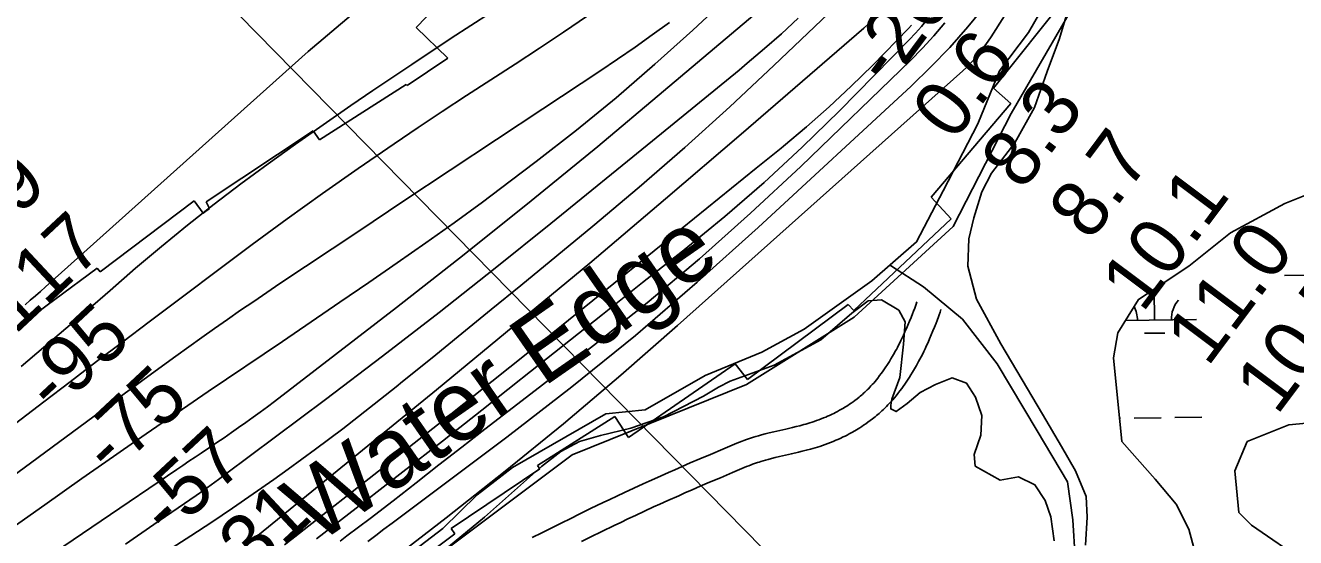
# Model space of a CAD drawing. Extents: x 3715084 to 3753216, y 488173 to 513963.
# Drawn here: x 3732951 to 3734453, y 500052 to 500658 of the extents above; entities that cross this region are included whole.
import ezdxf

# ---------------------------------------------------------------- set-up
doc = ezdxf.new("R2010")
doc.units = 0
for name, color, linetype in [('V-RIVR-EDGE', 7, 'Continuous'), ('V-RIVR-IDEN', 7, 'Continuous'), ('V-RIVR-RANG', 7, 'Continuous'), ('V-ROAD-CNTR', 7, 'Continuous'), ('V-RRAP-FSHR', 7, 'Continuous'), ('V-RRAP-RVMT', 7, 'Continuous'), ('V-SITE-VEGE', 7, 'Continuous'), ('V-TOPO-DPTH', 7, 'Continuous'), ('V-TOPO-MAJR', 7, 'Continuous'), ('V-TOPO-MINR', 7, 'Continuous'), ('V-TOPO-SHOR', 7, 'Continuous'), ('V-TOPO-WATR', 7, 'Continuous'), ('V-WETL-SWMP', 7, 'Continuous')]:
    doc.layers.add(name, color=color, linetype=linetype)

msp = doc.modelspace()

# ---------------------------------------------------------------- linework, layer by layer
at = {"layer": 'V-RIVR-EDGE'}
msp.add_lwpolyline([(3733369, 500005.2), (3733444.2, 500062.7), (3733485.1, 500102.8), (3733526.6, 500135.1), (3733637.3, 500198.5), (3733683.5, 500203.1), (3733754.4, 500243.8), (3733821.7, 500271.2), (3733871.6, 500298.7), (3733951.6, 500355.6), (3734004.6, 500401.7), (3734035.9, 500462.2), (3734076.9, 500541.4), (3734102.9, 500604.3), (3734137.2, 500649.3), (3734168, 500703.8), (3734224.6, 500776.9), (3734293.3, 500896.8), (3734349.4, 500974.1), (3734410.2, 501056.2), (3734538.6, 501271.4)], dxfattribs=at)
at = {"layer": 'V-RIVR-RANG'}
msp.add_line((3733877.6, 499983.6), (3733177.1, 500697.2), dxfattribs=at)
at = {"layer": 'V-ROAD-CNTR'}
for points in [[(3734005, 500331.1), (3734004, 500328.2), (3734003.2, 500325.7), (3734002.4, 500323.6), (3734001, 500319.7), (3733999.8, 500316.8), (3733998.1, 500312.4), (3733996.2, 500307.9), (3733994.4, 500303.4), (3733992.6, 500299.2), (3733990.8, 500295.3), (3733989.2, 500291.6), (3733987.6, 500288.3), (3733986.1, 500285.2), (3733984.7, 500282.3), (3733983.3, 500279.6), (3733982, 500277), (3733980.7, 500274.7), (3733979.5, 500272.5), (3733978.4, 500270.5), (3733976.2, 500266.7), (3733974.2, 500263.4), (3733972.5, 500260.5), (3733970.9, 500258), (3733969.5, 500255.8), (3733968.2, 500253.9), (3733966, 500250.6), (3733964.2, 500248.1), (3733962.9, 500246.3), (3733960.9, 500243.6), (3733958.8, 500240.8), (3733957.1, 500238.7), (3733955.5, 500236.8), (3733953.9, 500234.9), (3733952.3, 500233.1), (3733950.7, 500231.4), (3733949.2, 500229.8), (3733947.7, 500228.2), (3733946.2, 500226.8), (3733944.8, 500225.4), (3733943.4, 500224), (3733942, 500222.8), (3733940.6, 500221.5), (3733939.3, 500220.4), (3733938, 500219.3), (3733936.7, 500218.3), (3733934.2, 500216.2), (3733931.8, 500214.4), (3733929.5, 500212.7), (3733927.4, 500211.2), (3733925.3, 500209.8), (3733923.4, 500208.5), (3733921.5, 500207.3), (3733919.8, 500206.3), (3733918.1, 500205.3), (3733916.6, 500204.4), (3733913.6, 500202.7), (3733911, 500201.2), (3733908.7, 500200), (3733906.6, 500199), (3733904.9, 500198.1), (3733901.7, 500196.6), (3733899.2, 500195.5), (3733897.5, 500194.7), (3733894.7, 500193.6), (3733891.9, 500192.5), (3733889.1, 500191.4), (3733886.4, 500190.4), (3733883.7, 500189.5), (3733881.1, 500188.6), (3733878.5, 500187.8), (3733876, 500187), (3733873.5, 500186.3), (3733871.2, 500185.7), (3733866.5, 500184.4), (3733862.1, 500183.3), (3733857.9, 500182.3), (3733849.9, 500180.4), (3733835.7, 500177.1), (3733830.3, 500175.8), (3733825.6, 500174.6), (3733821.4, 500173.5), (3733817.8, 500172.5), (3733814.6, 500171.6), (3733811.7, 500170.8), (3733809.3, 500170), (3733807.2, 500169.3)], [(3734033.5, 500321.8), (3734032.5, 500318.6), (3734031.5, 500315.7), (3734030.6, 500313.2), (3734029, 500309), (3734027.7, 500305.8), (3734025.9, 500301.1), (3734024, 500296.5), (3734022, 500291.7), (3734020.1, 500287.2), (3734018.2, 500283), (3734016.4, 500279.1), (3734014.7, 500275.4), (3734013.1, 500272), (3734011.5, 500268.8), (3734010, 500265.8), (3734008.5, 500263), (3734007.1, 500260.4), (3734005.8, 500258), (3734004.5, 500255.7), (3734002.1, 500251.5), (3733999.9, 500247.8), (3733997.9, 500244.6), (3733996.1, 500241.8), (3733994.6, 500239.3), (3733993.1, 500237.2), (3733990.6, 500233.5), (3733988.6, 500230.7), (3733987.1, 500228.6), (3733984.8, 500225.5), (3733982.4, 500222.4), (3733980.5, 500219.9), (3733978.5, 500217.5), (3733976.5, 500215.2), (3733974.6, 500213), (3733972.7, 500210.9), (3733970.8, 500209), (3733969, 500207.1), (3733967.2, 500205.3), (3733965.5, 500203.6), (3733963.7, 500202), (3733962.1, 500200.5), (3733960.4, 500199), (3733958.8, 500197.6), (3733957.2, 500196.3), (3733955.6, 500195), (3733952.7, 500192.6), (3733949.8, 500190.4), (3733947.1, 500188.4), (3733944.5, 500186.6), (3733942, 500184.9), (3733939.7, 500183.4), (3733937.5, 500182), (3733935.5, 500180.7), (3733933.5, 500179.5), (3733931.6, 500178.4), (3733928.2, 500176.4), (3733925.1, 500174.8), (3733922.4, 500173.3), (3733920, 500172.1), (3733917.9, 500171.1), (3733914.2, 500169.4), (3733911.4, 500168.1), (3733909.3, 500167.2), (3733906.1, 500165.8), (3733902.9, 500164.5), (3733899.6, 500163.3), (3733896.4, 500162.1), (3733893.3, 500161), (3733890.2, 500160), (3733887.3, 500159.1), (3733884.5, 500158.3), (3733881.8, 500157.5), (3733879.1, 500156.7), (3733874.1, 500155.4), (3733869.3, 500154.2), (3733864.9, 500153.1), (3733856.7, 500151.2), (3733842.6, 500147.9), (3733837.5, 500146.7), (3733833, 500145.5), (3733829.2, 500144.5), (3733825.9, 500143.6), (3733823, 500142.8), (3733820.5, 500142), (3733818.3, 500141.4), (3733816.4, 500140.8)], [(3733807, 500169.2), (3733803.3, 500168), (3733800.5, 500167), (3733798.4, 500166.2), (3733795.2, 500165), (3733792.1, 500163.7), (3733775.4, 500156.7), (3733760.8, 500150.5), (3733748.1, 500145.1), (3733736.9, 500140.3), (3733727.2, 500136.1), (3733718.7, 500132.4), (3733711.2, 500129.1), (3733698.2, 500123.3), (3733688.5, 500118.9), (3733681.2, 500115.6), (3733670.2, 500110.6), (3733659.3, 500105.5), (3733650.3, 500101.2), (3733641.8, 500097.2), (3733633.9, 500093.4), (3733619.1, 500086.3), (3733606.2, 500080), (3733594.9, 500074.4), (3733585, 500069.6), (3733576.4, 500065.3), (3733561.4, 500057.7), (3733550.1, 500052)], [(3733816.5, 500140.8), (3733813.1, 500139.7), (3733810.7, 500138.8), (3733809, 500138.2), (3733806.3, 500137.1), (3733803.6, 500136), (3733787.1, 500129.1), (3733772.6, 500122.9), (3733759.9, 500117.5), (3733748.8, 500112.8), (3733739.2, 500108.6), (3733730.7, 500104.9), (3733723.4, 500101.6), (3733710.5, 500095.9), (3733700.8, 500091.6), (3733693.6, 500088.3), (3733682.8, 500083.3), (3733672, 500078.3), (3733663.1, 500074.1), (3733654.7, 500070.1), (3733646.9, 500066.4), (3733632.2, 500059.3), (3733619.4, 500053), (3733608.2, 500047.5)]]:
    msp.add_lwpolyline(points, dxfattribs=at)
msp.add_spline([(3733715.6, 498954.1), (3733927.4, 498985.4), (3734149, 499017.4), (3734317.1, 499039.2), (3734452.5, 499051), (3734616.6, 499062.1), (3734803.5, 499064.4), (3734911.8, 499064.8), (3735132.1, 499070), (3735323.3, 499078.4), (3735505.8, 499097.1), (3735898.1, 499142.6), (3736237.2, 499184.4), (3736547.4, 499225.5), (3736808.2, 499257.6), (3736976.4, 499281.2), (3737080, 499296.5), (3737176, 499320.7), (3737240, 499343.3), (3737319.4, 499377.9), (3737388.9, 499415.8), (3737461.6, 499455.9), (3737533.7, 499510.1), (3737613.7, 499584.1), (3737686.3, 499661.4), (3737745.2, 499744.2), (3737793.2, 499828.8), (3737831, 499907.6), (3737863.3, 499993.7), (3737884.5, 500070), (3737902, 500150.4), (3737918.8, 500240.6), (3737947.8, 500405.1), (3737975.6, 500525.4)], degree=3, dxfattribs=at)
at = {"layer": 'V-RRAP-FSHR'}
msp.add_lwpolyline([(3735311.1, 503785.3), (3735300.2, 503529), (3735290.8, 503381.7), (3735268.1, 503216.8), (3735221.1, 502972.3), (3735143.6, 502689.5), (3735049.1, 502444.9), (3734990, 502275), (3734953.7, 502144.5), (3734837, 501859.4), (3734782.6, 501733.3), (3734721.8, 501591.9), (3734612.9, 501392.2), (3734511.3, 501189.8), (3734429.1, 501063.2), (3734270.7, 500819.7), (3734116.5, 500553.8), (3734048, 500419.9), (3733930.7, 500312.6), (3733803.5, 500233.2), (3733597.2, 500150), (3733341.9, 499958.2)], dxfattribs=at)
at = {"layer": 'V-RRAP-RVMT'}
for p, q in [((3733520.8, 500767.3), (3733412.7, 500655.4)), ((3734095.6, 500583.7), (3734188.1, 500699.6)), ((3733412.7, 500655.4), (3733450.2, 500619.1)), ((3733450.2, 500619.1), (3733402.3, 500586.8)), ((3733401.1, 500588), (3733298.3, 500522.7)), ((3733402.3, 500586.8), (3733401.1, 500588)), ((3734116.2, 500565.6), (3734095.6, 500583.7)), ((3734021.7, 500454.7), (3734116.2, 500565.6)), ((3733291.1, 500533.3), (3733164.5, 500449.3)), ((3733298.3, 500522.7), (3733291.1, 500533.3)), ((3733150.2, 500450.5), (3733039.2, 500366.4)), ((3733161, 500435.8), (3733150.2, 500450.5)), ((3734045.7, 500429), (3734021.7, 500454.7)), ((3733168.3, 500441.2), (3733161, 500435.8)), ((3733164.5, 500449.3), (3733168.3, 500441.2)), ((3733930.6, 500320.8), (3734045.7, 500429)), ((3733035.3, 500370.9), (3732935.3, 500296.7)), ((3733039.2, 500366.4), (3733035.3, 500370.9)), ((3733804.8, 500239.2), (3733923.8, 500327.6)), ((3733923.8, 500327.6), (3733930.6, 500320.8)), ((3733663.8, 500170.5), (3733790.2, 500257.5)), ((3733790.2, 500257.5), (3733804.8, 500239.2)), ((3733556.1, 500137.5), (3733647.8, 500195.1)), ((3733647.8, 500195.1), (3733663.8, 500170.5)), ((3733559, 500133.4), (3733556.1, 500137.5)), ((3733454.1, 500063), (3733559, 500133.4)), ((3733458.6, 500056.4), (3733454.1, 500063)), ((3733336.2, 499966), (3733458.6, 500056.4))]:
    msp.add_line(p, q, dxfattribs=at)
at = {"layer": 'V-SITE-VEGE'}
for points in [[(3734204.5, 500043.2), (3734206.5, 500076.3), (3734205.2, 500100.5), (3734192.5, 500131.1), (3734175.9, 500159.7), (3734153.7, 500197.9), (3734123.1, 500249.5), (3734104.1, 500281.4), (3734075.4, 500334.2), (3734065.3, 500373), (3734066.5, 500405.5), (3734072.3, 500430.3), (3734081.8, 500460.9), (3734093.3, 500483.2), (3734120.7, 500518.8), (3734144.3, 500560.8), (3734158.9, 500603.4), (3734173.6, 500642.3), (3734185, 500680.5)], [(3733439.8, 500031.9), (3733493.5, 500076.1), (3733561.2, 500136.1), (3733583.9, 500153.8), (3733605.9, 500165.7), (3733630.7, 500172.8), (3733666.7, 500181.6), (3733705.3, 500194.9), (3733752.7, 500219.5), (3733770.5, 500230.1), (3733784.3, 500237.2), (3733836.2, 500256.2), (3733891.2, 500285.8), (3733927.9, 500317.4), (3733947.5, 500332), (3733963.3, 500333.2)], [(3733963.3, 500333.2), (3733983.5, 500321.2), (3733991.1, 500307.3), (3733989.2, 500280.7), (3733984.7, 500241.6), (3733975.2, 500215.6), (3733974, 500208.7), (3733974, 500204.3), (3733980.3, 500201.1), (3733993.6, 500210.6), (3734008.7, 500223.8), (3734027.1, 500233.3), (3734046.7, 500240.9), (3734063.7, 500234.6), (3734074.5, 500218.1), (3734082, 500196.6), (3734080.8, 500173.3), (3734072.6, 500150.5), (3734073.8, 500136.6), (3734103.5, 500120.1), (3734125, 500123.9), (3734144.6, 500114.4), (3734156.6, 500096.1), (3734163.6, 500076.5), (3734167.3, 500048.1)]]:
    msp.add_lwpolyline(points, dxfattribs=at)
at = {"layer": 'V-TOPO-DPTH'}
for points in [[(3734487, 501238.6), (3734446.4, 501170.3), (3734403.8, 501103.3), (3734359.8, 501037.1), (3734155.9, 500739.6), (3734144, 500722), (3734132.2, 500704.4), (3734120.4, 500686.8), (3734108.8, 500669), (3734092.9, 500644.5), (3734089.2, 500639.1), (3734085.4, 500633.7), (3734081.4, 500628.4), (3734077.3, 500623.2), (3734073.1, 500618.1), (3734068.6, 500613.2), (3734064, 500608.6), (3734059.2, 500604.1), (3733722, 500302.9), (3733654.9, 500244.3), (3733587.1, 500186.7), (3733518.1, 500130.6), (3733448.3, 500075.5), (3733325.3, 499980.5)], [(3733916.2, 500687), (3733836, 500610.3), (3733783.7, 500561.5), (3733730.7, 500513.4), (3733676.6, 500466.5), (3733621.8, 500420.5), (3733536.4, 500350.3), (3733501.5, 500321.7), (3733466.6, 500293.3), (3733431.7, 500264.8), (3733396.7, 500236.5), (3733389, 500230.3), (3733357.6, 500205.4), (3733325.9, 500180.8), (3733293.8, 500156.7), (3733261.4, 500133.1), (3733244.3, 500120.8), (3733220.1, 500103.8), (3733195.7, 500086.9), (3733171.1, 500070.5), (3733146.3, 500054.2), (3733039.2, 499985.1)], [(3733916.2, 500687), (3733836, 500610.3), (3733783.7, 500561.5), (3733730.7, 500513.4), (3733676.6, 500466.5), (3733621.8, 500420.5), (3733536.4, 500350.3), (3733501.5, 500321.7), (3733466.6, 500293.3), (3733431.7, 500264.8), (3733396.7, 500236.5), (3733389, 500230.3), (3733357.6, 500205.4), (3733325.9, 500180.8), (3733293.8, 500156.7), (3733261.4, 500133.1), (3733244.3, 500120.8), (3733220.1, 500103.8), (3733195.7, 500086.9), (3733171.1, 500070.5), (3733146.3, 500054.2), (3733039.2, 499985.1)], [(3733217, 500048.7), (3733223.5, 500053.4), (3733224.5, 500054.1), (3733225.4, 500054.8), (3733226.4, 500055.5), (3733227.3, 500056.2), (3733436.8, 500226.9), (3733527.6, 500301.6), (3733618, 500376.7), (3733707.7, 500452.7), (3733797, 500529.2), (3733942.2, 500654.8), (3733958.2, 500669.2)], [(3733217, 500048.7), (3733223.5, 500053.4), (3733224.5, 500054.1), (3733225.4, 500054.8), (3733226.4, 500055.5), (3733227.3, 500056.2), (3733436.8, 500226.9), (3733527.6, 500301.6), (3733618, 500376.7), (3733707.7, 500452.7), (3733797, 500529.2), (3733942.2, 500654.8), (3733958.2, 500669.2)], [(3733323, 500047.9), (3733330.9, 500054), (3733358.2, 500074.8), (3733385.5, 500095.7), (3733412.6, 500116.8), (3733439.7, 500138), (3733466.8, 500159.1), (3733493.9, 500180.2), (3733521.1, 500201.3), (3733548.3, 500222.3), (3733622.4, 500279.3), (3733685.8, 500329.7), (3733748, 500381.6), (3733808.4, 500435.6), (3733867.6, 500491), (3733997.3, 500616.5), (3734011.5, 500630.9), (3734025.2, 500645.7), (3734038.2, 500661.1)], [(3733323, 500047.9), (3733330.9, 500054), (3733358.2, 500074.8), (3733385.5, 500095.7), (3733412.6, 500116.8), (3733439.7, 500138), (3733466.8, 500159.1), (3733493.9, 500180.2), (3733521.1, 500201.3), (3733548.3, 500222.3), (3733622.4, 500279.3), (3733685.8, 500329.7), (3733748, 500381.6), (3733808.4, 500435.6), (3733867.6, 500491), (3733997.3, 500616.5), (3734011.5, 500630.9), (3734025.2, 500645.7), (3734038.2, 500661.1)], [(3733998.8, 500658.3), (3733995, 500654.3), (3733952.8, 500611), (3733927.4, 500585.9), (3733901.4, 500561.4), (3733874.5, 500537.9), (3733847.1, 500515), (3733844.3, 500512.7), (3733815, 500489.1), (3733785.8, 500465.5), (3733756.6, 500441.8), (3733727.4, 500418.2), (3733629.9, 500339.1), (3733566.2, 500287.7), (3733502.3, 500236.5), (3733438.2, 500185.5), (3733373.8, 500134.8), (3733269.4, 500052.9), (3733257.1, 500043.5)], [(3733998.8, 500658.3), (3733995, 500654.3), (3733952.8, 500611), (3733927.4, 500585.9), (3733901.4, 500561.4), (3733874.5, 500537.9), (3733847.1, 500515), (3733844.3, 500512.7), (3733815, 500489.1), (3733785.8, 500465.5), (3733756.6, 500441.8), (3733727.4, 500418.2), (3733629.9, 500339.1), (3733566.2, 500287.7), (3733502.3, 500236.5), (3733438.2, 500185.5), (3733373.8, 500134.8), (3733269.4, 500052.9), (3733257.1, 500043.5)]]:
    msp.add_lwpolyline(points, dxfattribs=at)
at = {"layer": 'V-TOPO-MAJR'}
for points in [[(3732945.7, 500254.5), (3732972.1, 500276.8), (3732998.4, 500299.2), (3733024.6, 500321.6), (3733050.7, 500344.2), (3733081, 500370.6), (3733111.5, 500396.4), (3733142.3, 500421.7), (3733173.7, 500446.3), (3733205.5, 500470.4), (3733237.7, 500494), (3733270.2, 500517.3), (3733302.8, 500540.3), (3733335.7, 500563), (3733361.6, 500580.7), (3733407.8, 500611.8), (3733454.1, 500642.6), (3733500.8, 500672.9)], [(3733068.9, 500044.4), (3733102.7, 500067.6), (3733152.7, 500102), (3733161.5, 500108.1), (3733170.2, 500114.3), (3733178.8, 500120.6), (3733187.4, 500126.9), (3733305.6, 500215.5), (3733372.9, 500266.6), (3733439.8, 500318.2), (3733506.1, 500370.6), (3733572, 500423.5), (3733692.4, 500521.2), (3733718, 500542.1), (3733743.6, 500563), (3733769.2, 500584), (3733794.7, 500605), (3733804.4, 500613.1), (3733824.8, 500630.4), (3733844.9, 500648), (3733864.5, 500666.3)]]:
    msp.add_lwpolyline(points, dxfattribs=at)
at = {"layer": 'V-TOPO-MINR'}
for points in [[(3733355.6, 500047.3), (3733365.1, 500054.6), (3733374.7, 500061.9), (3733384.3, 500069.1), (3733520.1, 500171), (3733596.7, 500230.3), (3733672, 500291.1), (3733745.3, 500354.2), (3733817.4, 500418.9), (3733998.3, 500586.2), (3734021.5, 500608.7), (3734043.9, 500631.9), (3734065.2, 500656.2), (3734085.7, 500681.2), (3734094.6, 500692.7), (3734118.6, 500724.3), (3734141.9, 500756.3), (3734164.2, 500789), (3734185.9, 500822.2), (3734586.6, 501454.8), (3734909.7, 502280.4)], [(3732929.4, 500059.6), (3732973.4, 500090.8), (3733017.4, 500121.8), (3733045.6, 500141.5), (3733075.7, 500162.4), (3733106, 500183.3), (3733136.3, 500204.1), (3733166.6, 500224.7), (3733254.5, 500284.2), (3733288.6, 500307.3), (3733322.6, 500330.5), (3733356.6, 500353.8), (3733390.5, 500377.1), (3733424.3, 500400.7), (3733457.8, 500424.5), (3733491.1, 500448.8), (3733524.1, 500473.5), (3733554.9, 500496.8), (3733602.6, 500534), (3733649.5, 500572.2), (3733695.2, 500611.9), (3733740, 500652.4), (3733836.1, 500742)], [(3732771.2, 499889.6), (3733129.7, 500132.7), (3733136.9, 500137.5), (3733144, 500142.4), (3733151.2, 500147.2), (3733158.4, 500152), (3733176.9, 500164.4), (3733185.6, 500170.2), (3733194.2, 500176.2), (3733202.8, 500182.2), (3733211.4, 500188.2), (3733219.9, 500194.4), (3733228.4, 500200.6), (3733236.8, 500206.9), (3733245.1, 500213.2), (3733389.5, 500324.4), (3733469.5, 500387), (3733548.9, 500450.3), (3733627.5, 500514.7), (3733705.4, 500579.9), (3733866, 500716)], [(3733039.2, 499985.1), (3733146.3, 500054.2), (3733171.1, 500070.5), (3733195.7, 500086.9), (3733220.1, 500103.8), (3733244.3, 500120.8), (3733261.4, 500133.1), (3733293.8, 500156.7), (3733325.9, 500180.8), (3733357.6, 500205.4), (3733389, 500230.3), (3733396.7, 500236.5), (3733431.7, 500264.8), (3733466.6, 500293.3), (3733501.5, 500321.7), (3733536.4, 500350.3), (3733621.8, 500420.5), (3733676.6, 500466.5), (3733730.7, 500513.4), (3733783.7, 500561.5), (3733836, 500610.3), (3733916.2, 500687)], [(3732544.4, 499836.2), (3733046.9, 500206.8), (3733058, 500215), (3733069, 500223.1), (3733080.1, 500231.2), (3733091.2, 500239.3), (3733128.6, 500266.6), (3733143.8, 500277.6), (3733159.1, 500288.6), (3733174.4, 500299.4), (3733189.7, 500310.2), (3733205.1, 500320.9), (3733220.6, 500331.5), (3733236.1, 500342), (3733251.6, 500352.5), (3733343.6, 500413.9), (3733398.3, 500450.3), (3733452.9, 500486.7), (3733507.7, 500522.9), (3733562.5, 500559.1), (3733630.2, 500603.8), (3733651, 500617.8), (3733671.7, 500632), (3733692.1, 500646.6), (3733712.3, 500661.3)], [(3732925.6, 500176.6), (3732972.3, 500212.6), (3733003.4, 500236.4), (3733034.5, 500260.2), (3733065.8, 500283.8), (3733097.1, 500307.4), (3733219, 500398.6), (3733260.4, 500429.1), (3733302.1, 500459.2), (3733344.2, 500488.7), (3733386.7, 500517.8), (3733415.1, 500537), (3733443.6, 500556.1), (3733472.2, 500575), (3733501, 500593.6), (3733529.8, 500612.2), (3733558.6, 500630.8), (3733587.1, 500649.8), (3733615.3, 500669.3)], [(3732950.3, 500327.5), (3732956.3, 500332.7), (3732962.4, 500337.9), (3732968.3, 500343.2), (3732974.3, 500348.5), (3733284.9, 500626.9), (3733335.9, 500670)], [(3733217, 500048.7), (3733223.5, 500053.4), (3733224.5, 500054.1), (3733225.4, 500054.8), (3733226.4, 500055.5), (3733227.3, 500056.2), (3733436.8, 500226.9), (3733527.6, 500301.6), (3733618, 500376.7), (3733707.7, 500452.7), (3733797, 500529.2), (3733942.2, 500654.8), (3733958.2, 500669.2)], [(3733294.9, 500050.6), (3733350.4, 500093.4), (3733397.2, 500129.7), (3733443.9, 500166.1), (3733490.4, 500202.8), (3733536.7, 500239.6), (3733538.5, 500241), (3733585.8, 500278.6), (3733633, 500316.1), (3733680.4, 500353.6), (3733727.8, 500390.9), (3733729.9, 500392.6), (3733777.7, 500431.7), (3733824.3, 500471.9), (3733869.4, 500513.9), (3733913.5, 500557), (3733996, 500640.9), (3734003.3, 500648.7), (3734010.4, 500656.6), (3734017.1, 500664.8)], [(3733323, 500047.9), (3733330.9, 500054), (3733358.2, 500074.8), (3733385.5, 500095.7), (3733412.6, 500116.8), (3733439.7, 500138), (3733466.8, 500159.1), (3733493.9, 500180.2), (3733521.1, 500201.3), (3733548.3, 500222.3), (3733622.4, 500279.3), (3733685.8, 500329.7), (3733748, 500381.6), (3733808.4, 500435.6), (3733867.6, 500491), (3733997.3, 500616.5), (3734011.5, 500630.9), (3734025.2, 500645.7), (3734038.2, 500661.1)], [(3733257.1, 500043.5), (3733269.4, 500052.9), (3733373.8, 500134.8), (3733438.2, 500185.5), (3733502.3, 500236.5), (3733566.2, 500287.7), (3733629.9, 500339.1), (3733727.4, 500418.2), (3733756.6, 500441.8), (3733785.8, 500465.5), (3733815, 500489.1), (3733844.3, 500512.7), (3733847.1, 500515), (3733874.5, 500537.9), (3733901.4, 500561.4), (3733927.4, 500585.9), (3733952.8, 500611), (3733995, 500654.3), (3733998.8, 500658.3)]]:
    msp.add_lwpolyline(points, dxfattribs=at)
at = {"layer": 'V-TOPO-SHOR'}
msp.add_lwpolyline([(3734121.6, 499700.2), (3734116.5, 499737.3), (3734116.5, 499752.7), (3734124.2, 499769.4), (3734152.4, 499797.6), (3734166.5, 499828.3), (3734179.3, 499891.1), (3734197.3, 499948.8), (3734202.4, 499991.1), (3734192.2, 500028.3), (3734189.6, 500073.1), (3734183.3, 500118), (3734147.4, 500178.2), (3734100, 500257.7), (3734059, 500310.3), (3734012.9, 500348.7), (3733973.6, 500373.8)], dxfattribs=at)
at = {"layer": 'V-TOPO-WATR'}
msp.add_lwpolyline([(3733325.3, 499980.5), (3733448.3, 500075.5), (3733518.1, 500130.6), (3733587.1, 500186.7), (3733654.9, 500244.3), (3733722, 500302.9), (3734059.2, 500604.1), (3734064, 500608.6), (3734068.6, 500613.2), (3734073.1, 500618.1), (3734077.3, 500623.2), (3734081.4, 500628.4), (3734085.4, 500633.7), (3734089.2, 500639.1), (3734092.9, 500644.5), (3734108.8, 500669), (3734120.4, 500686.8), (3734132.2, 500704.4), (3734144, 500722), (3734155.9, 500739.6), (3734359.8, 501037.1), (3734403.8, 501103.3), (3734446.4, 501170.3), (3734487, 501238.6)], dxfattribs=at)
at = {"layer": 'V-WETL-SWMP'}
for p, q in [((3734439.9, 500361.9), (3734471.9, 500362.3)), ((3734285.9, 500309.3), (3734285.5, 500345.3)), ((3734251.7, 500308.8), (3734335.9, 500309.9)), ((3734274.1, 500293.7), (3734298.1, 500294)), ((3734244.7, 500193.3), (3734246, 500193.3)), ((3734262, 500193.5), (3734294, 500193.9)), ((3734310, 500194.1), (3734342, 500194.5))]:
    msp.add_line(p, q, dxfattribs=at)
for points in [[(3734341.4, 500007.6), (3734326.5, 500062), (3734311.7, 500091.6), (3734287, 500121.3), (3734247.5, 500165.7), (3734237.6, 500264.5), (3734242.6, 500294.2), (3734267.3, 500333.7), (3734326.5, 500373.2), (3734375.9, 500412.7), (3734440.2, 500447.3), (3734489.6, 500467.1)], [(3734499.4, 500190.4), (3734445.1, 500185.5), (3734395.7, 500165.7), (3734380.9, 500131.1), (3734385.8, 500081.7), (3734400.6, 500066.9), (3734464.9, 500022.5)]]:
    msp.add_lwpolyline(points, dxfattribs=at)
for centre, start, end in [((3734341.2, 500310.4), 139.9442, 181.4878), ((3734230.7, 500309.1), 359.9442, 27.388)]:
    msp.add_arc(centre, 35.2, start, end, dxfattribs=at)

# ---------------------------------------------------------------- texts
at = {"layer": 'V-RIVR-IDEN'}
msp.add_text('Water Edge', height=83, rotation=34.8518, dxfattribs=at).set_placement((3733294.7, 500042.5))
at = {"layer": 'V-RIVR-RANG'}
for s, rotation, p in [('-26', 53.1783, (3733971.9, 500583.5)), ('0.6', 53.1783, (3734048.6, 500519.1)), ('8.3', 53.1783, (3734129.9, 500460.9)), ('8.7', 53.1783, (3734210.1, 500401.2)), ('-119', 43.0374, (3732848.2, 500343.9)), ('10.1', 53.1783, (3734271.8, 500316.7)), ('-117', 43.0374, (3732916, 500270.5)), ('11.0', 53.1783, (3734348.8, 500252.8)), ('10.5', 53.1783, (3734430.8, 500195.4)), ('-95', 43.0374, (3732984.1, 500197.2)), ('-75', 43.0374, (3733051.8, 500123.6)), ('-57', 43.0374, (3733119.8, 500050.3)), ('-31', 43.0374, (3733197, 499985.5))]:
    msp.add_text(s, height=67, rotation=rotation, dxfattribs=at).set_placement(p)

doc.saveas('drawing.dxf')
